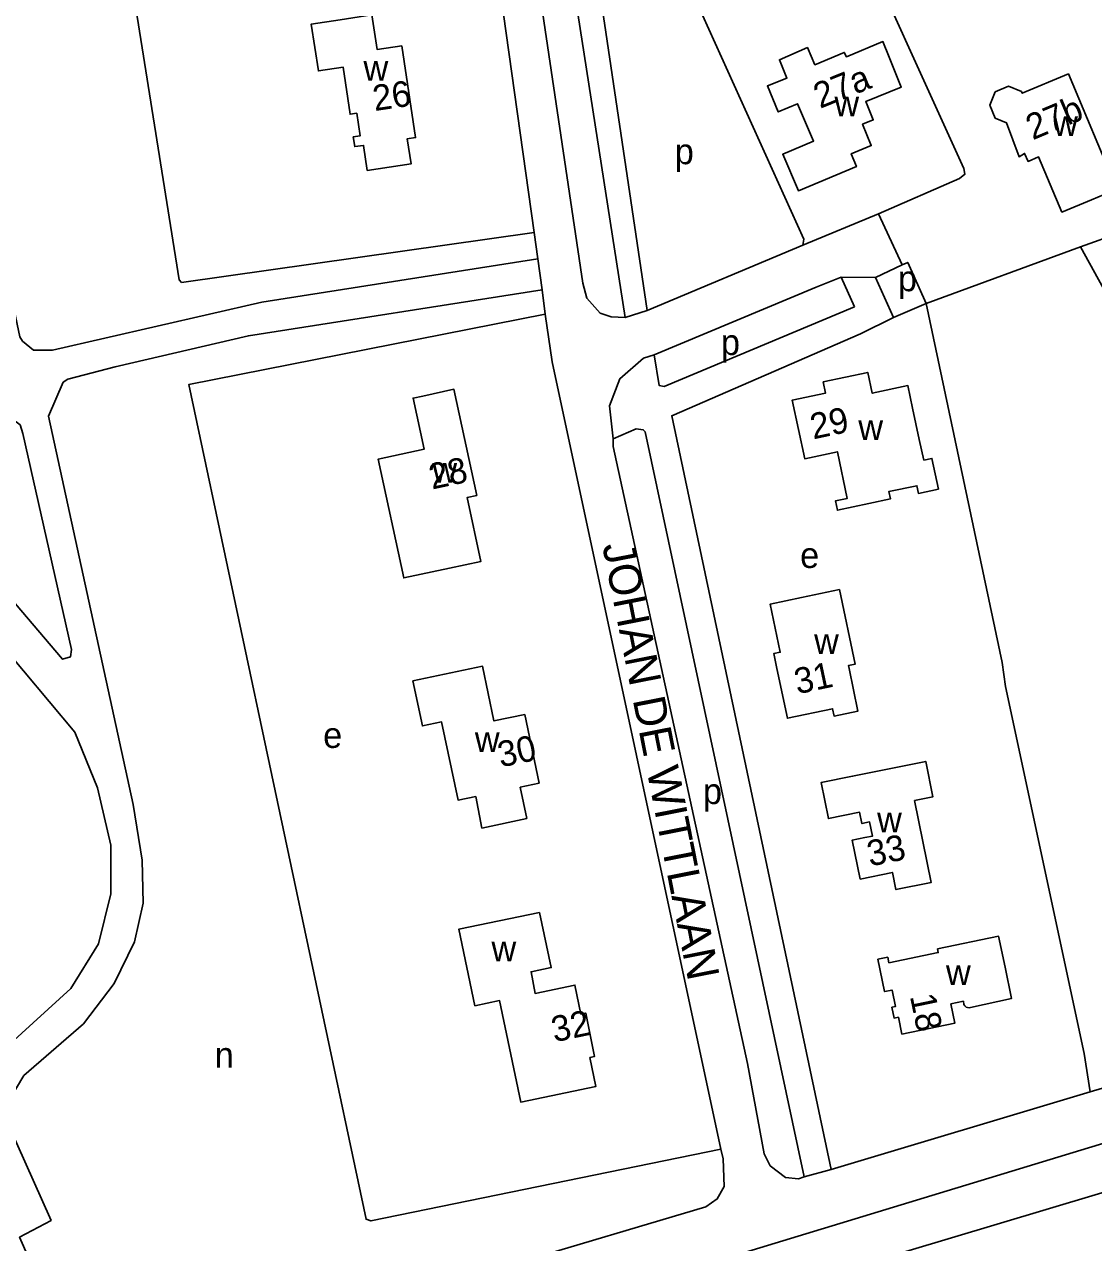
# Model space of a CAD drawing. Extents: x 162427 to 165104, y 384242 to 386287.
# Drawn here: x 163093 to 163259.8, y 384660.4 to 384850.5 of the extents above; entities that cross this region are included whole.
import ezdxf

# ---------------------------------------------------------------- set-up
doc = ezdxf.new("R2010")
doc.units = 0
for name, color, linetype in [('BLT_Basislijn', 7, 'Continuous'), ('BLT_Bebouwing', 7, 'Continuous'), ('BLT_Centroide', 7, 'Continuous'), ('BLT_Huisnummer', 7, 'Continuous'), ('BLT_Straatnaam', 7, 'Continuous')]:
    doc.layers.add(name, color=color, linetype=linetype)

msp = doc.modelspace()

# ---------------------------------------------------------------- linework, layer by layer
at = {"layer": 'BLT_Basislijn'}
for p, q in [((163183.14, 384853.15), (163190.13, 384805.87)), ((163214.41, 384816.06), (163226.25, 384820.99)), ((163226.25, 384820.99), (163229.95, 384812.99)), ((163272.3, 384821.01), (163257.77, 384815.82)), ((163172.53, 384818.04), (163173.11, 384813.94)), ((163214.41, 384816.06), (163190.13, 384805.87)), ((163257.77, 384815.82), (163233.7, 384806.98)), ((163173.75, 384809.11), (163173.11, 384813.94)), ((163229.95, 384812.99), (163225.75, 384811.05)), ((163220.41, 384811.09), (163216.5, 384809.51)), ((163222.52, 384806.47), (163220.41, 384811.09)), ((163220.41, 384811.09), (163225.75, 384811.05)), ((163225.75, 384811.05), (163228.56, 384804.8)), ((163173.75, 384809.11), (163174.24, 384805.3)), ((163191.22, 384798.99), (163216.5, 384809.51)), ((163233.7, 384806.98), (163228.56, 384804.8)), ((163186.69, 384804.78), (163190.13, 384805.87)), ((163228.56, 384804.8), (163223.43, 384802.24)), ((163259.29, 384683.99), (163218.83, 384671.88)), ((163214.64, 384670.69), (163218.83, 384671.88))]:
    msp.add_line(p, q, dxfattribs=at)
for points in [[(163096.13, 384942.44), (163117.13, 384810.65), (163117.49, 384810.25), (163172.53, 384818.04)], [(163050.93, 384936.2), (163059.8, 384917.15), (163081.19, 384854.33), (163092.27, 384801.78), (163092.7, 384801.12), (163094.39, 384799.68), (163097.35, 384799.71), (163130.01, 384807.18), (163173.11, 384813.94)], [(163170.37, 384916.41), (163160.16, 384907.85), (163162.45, 384889.54), (163172.53, 384818.04)], [(163168.17, 384890.67), (163172.94, 384892.49), (163173.27, 384891.04), (163186.69, 384804.78)], [(163168.17, 384890.67), (163180.11, 384810.14), (163180.73, 384807.82), (163182.83, 384805.47), (163184.52, 384804.9), (163186.69, 384804.78)], [(163220.86, 384869.18), (163239.54, 384828.04), (163239.73, 384827.14), (163238.88, 384826.47), (163226.25, 384820.99)], [(163195.79, 384858.55), (163214.6, 384817.02), (163214.41, 384816.06)], [(163257.77, 384815.82), (163266.76, 384799.47), (163279.8, 384763.37), (163279.45, 384759.77), (163282.92, 384750.06)], [(163229.95, 384812.99), (163230.8, 384813.38), (163233.7, 384806.98)], [(163108.98, 384639.22), (163095.67, 384655.26), (163093.6, 384658.14), (163092.22, 384661.28), (163097.14, 384663.91), (163090.44, 384678.95), (163090.22, 384679.4), (163090.73, 384682.91), (163092.86, 384686.5), (163102.18, 384694.61), (163106.98, 384700.87), (163110.13, 384707.4), (163111.48, 384713.41), (163111.35, 384720.12), (163109.94, 384728.83), (163096.72, 384789.39), (163099, 384794.7), (163099.73, 384795.18), (163107.13, 384797.07), (163127.94, 384801.94), (163173.75, 384809.11)], [(163191.22, 384798.99), (163192.02, 384794.18), (163192.79, 384794.03), (163222.52, 384806.47)], [(163259.29, 384683.99), (163258.33, 384689.93), (163246.08, 384747.22), (163245.53, 384750.94), (163233.7, 384806.98)], [(163174.24, 384805.3), (163118.62, 384794.32), (163146.3, 384664.1), (163147.03, 384663.83), (163201.65, 384675.03)], [(163174.24, 384805.3), (163175.33, 384797.88), (163201.65, 384675.03)], [(163223.43, 384802.24), (163193.99, 384789.45), (163218.83, 384671.88)], [(163184.82, 384785.86), (163184.29, 384791.01), (163185.87, 384795.24), (163189.57, 384798.45), (163191.22, 384798.99)], [(163096.42, 384770.31), (163100.32, 384752.97), (163100.16, 384751.84), (163098.9, 384751.48), (163076.13, 384778.24), (163076.13, 384778.56), (163091.11, 384788.94), (163092.32, 384788.02), (163092.73, 384786.68), (163096.42, 384770.31)], [(163184.82, 384785.86), (163188.42, 384787.43), (163189.53, 384787.28), (163189.82, 384786.93), (163214.64, 384670.69)], [(163184.82, 384785.86), (163184.86, 384784.64), (163205.82, 384688.39), (163208.41, 384674.31), (163209.32, 384672.45), (163211.71, 384670.62), (163213.76, 384670.41), (163214.64, 384670.69)], [(163012.17, 384749.92), (163018.54, 384745.93), (163023.78, 384745.4), (163026.2, 384746.24), (163029.99, 384748.27), (163069.58, 384775.01), (163072.76, 384773.61), (163100.84, 384740.09), (163104.4, 384731.41), (163106.44, 384722.47), (163106.47, 384714.87), (163104.56, 384707.08), (163100.24, 384700.1), (163090.82, 384691.53), (163086.85, 384686.27), (163085.32, 384682.91), (163085.27, 384676.74), (163073.47, 384671.67), (163073.06, 384671.19), (163073.24, 384670.09), (163079.58, 384656.16), (163085.64, 384658.33), (163102.64, 384638.92)], [(163350, 384710.67), (163301.55, 384696.57), (163259.29, 384683.99)], [(163299.37, 384679.4), (163298.88, 384681.1), (163296.02, 384683.71), (163294.43, 384684.37), (163291.29, 384684.49), (163287.47, 384683.63), (163269.11, 384678.28), (163166, 384646.92)], [(163299.37, 384679.4), (163290.09, 384676.91), (163162.73, 384638.79), (163164.44, 384633.12)], [(163108.98, 384639.22), (163199.29, 384666.03), (163201.09, 384667.26), (163202.17, 384669.19), (163201.98, 384673.53), (163201.65, 384675.03)]]:
    msp.add_lwpolyline(points, dxfattribs=at)
at = {"layer": 'BLT_Bebouwing'}
msp.add_line((163171.04, 384742.86), (163173.27, 384732.11), dxfattribs=at)
for points in [[(163151.85, 384847.18), (163154, 384832.87), (163152.72, 384832.68), (163153.31, 384828.76), (163146.47, 384827.74), (163145.89, 384831.65), (163144.51, 384831.45), (163144.29, 384832.96), (163145.35, 384833.12), (163144.82, 384836.66), (163143.8, 384836.51), (163142.7, 384843.85), (163138.84, 384843.27), (163137.74, 384850.57), (163142.26, 384851.25), (163147.21, 384851.99), (163148.01, 384846.61), (163151.85, 384847.18)], [(163227.92, 384845.39), (163229.8, 384840.75), (163224.24, 384838.5), (163225.41, 384835.62), (163223.76, 384834.95), (163225.11, 384831.62), (163221.98, 384830.35), (163222.79, 384828.35), (163213.74, 384824.58), (163211.31, 384830.26), (163216.12, 384832.31), (163213.62, 384838.15), (163210.6, 384836.86), (163208.91, 384840.93), (163211.96, 384842.15), (163210.78, 384845), (163215.14, 384846.91), (163216.32, 384844.23), (163220.9, 384846.16), (163221.24, 384845.48), (163226.92, 384847.85), (163227.92, 384845.39)], [(163244.45, 384840), (163246.5, 384840.86), (163248.54, 384840.05), (163248.66, 384839.77), (163255.87, 384842.8), (163263.41, 384824.83), (163259.46, 384823.17)], [(163244.45, 384840), (163243.6, 384837.91), (163244.46, 384835.89), (163246.23, 384835.17), (163248.18, 384829.87), (163249.03, 384830.39), (163249.58, 384829.15), (163251.22, 384829.84), (163254.85, 384821.23), (163259.46, 384823.17)], [(163232.61, 384785.78), (163233.32, 384782.54), (163234.57, 384782.8), (163235.59, 384778.01), (163232.48, 384777.35), (163232.23, 384778.54), (163227.87, 384777.65), (163228.11, 384776.49), (163224.71, 384775.77), (163219.82, 384774.73), (163219.52, 384776.17), (163221.37, 384776.56), (163219.82, 384783.84), (163214.74, 384782.76), (163212.79, 384791.9), (163217.98, 384793.01), (163217.62, 384794.74), (163224.57, 384796.22), (163225.26, 384792.97), (163230.84, 384794.16), (163231.57, 384790.67), (163232.61, 384785.78)], [(163159.31, 384765.69), (163152.17, 384764.16), (163148.19, 384782.7), (163155.33, 384784.23), (163153.62, 384792.22), (163155.12, 384792.54), (163160, 384793.59), (163163.55, 384777.04), (163162.06, 384776.72), (163164.2, 384766.74), (163159.31, 384765.69)], [(163210.39, 384750), (163209.89, 384752.35), (163210.91, 384752.57), (163209.33, 384760.06), (163214.22, 384761.09), (163220.13, 384762.34), (163222.58, 384750.7), (163221.54, 384750.48), (163221.64, 384750)], [(163153.6, 384748.11), (163164.46, 384750.37), (163166.23, 384741.86), (163171.04, 384742.86)], [(163221.64, 384750), (163223.04, 384743.39), (163219.32, 384742.6), (163219.08, 384743.75), (163212.02, 384742.26), (163210.39, 384750)], [(163171.36, 384726.61), (163164.35, 384725.12), (163163.39, 384730.03), (163160.64, 384729.49), (163158.08, 384741.69), (163155.07, 384741.06), (163153.6, 384748.11)], [(163223.39, 384717.18), (163222.15, 384723.25), (163224.1, 384723.65), (163225.31, 384723.89), (163224.86, 384726.09), (163223.65, 384725.84), (163223.3, 384727.59), (163218.43, 384726.6), (163217.29, 384732.22), (163222.19, 384733.21), (163233.62, 384735.53), (163234.74, 384730.01), (163231.88, 384729.43), (163234.46, 384716.66), (163228.95, 384715.54), (163228.41, 384718.2), (163223.39, 384717.18)], [(163173.27, 384732.11), (163170.35, 384731.49), (163171.36, 384726.61)], [(163240.57, 384697.14), (163246.99, 384698.52), (163245.98, 384703.41), (163244.97, 384708.26), (163235.45, 384706.28), (163235.57, 384705.7), (163227.87, 384704.11), (163227.69, 384704.97), (163226.14, 384704.65), (163227.19, 384699.61), (163228.35, 384699.85), (163228.89, 384697.27), (163228.33, 384697.16), (163228.68, 384695.48), (163229.34, 384695.61), (163229.89, 384692.98), (163238.16, 384694.69), (163237.54, 384697.7), (163239.48, 384698.1), (163239.57, 384697.59)], [(163239.57, 384697.59), (163239.71, 384697.37), (163239.91, 384697.21), (163240.15, 384697.12), (163240.4, 384697.1), (163240.57, 384697.14)]]:
    msp.add_lwpolyline(points, dxfattribs=at)
msp.add_lwpolyline([(163173.37, 384711.96), (163160.74, 384709.35), (163163.27, 384697.41), (163167.12, 384698.2), (163170.42, 384682.37), (163182.13, 384684.79), (163181.2, 384689.33), (163181.95, 384689.49), (163180.56, 384696.25), (163179.81, 384696.1), (163178.86, 384700.62), (163172.67, 384699.34), (163172.04, 384702.7), (163175.17, 384703.35)], close=True, dxfattribs=at)

# ---------------------------------------------------------------- texts
at = {"layer": 'BLT_Centroide'}
for s, p in [('w', (163145.88, 384841.72)), ('w', (163219.36, 384836.2)), ('w', (163253.5, 384833.11)), ('p', (163194.45, 384828.71)), ('p', (163229.27, 384808.89)), ('p', (163201.65, 384798.94)), ('w', (163223.09, 384785.67)), ('w', (163156.62, 384779)), ('e', (163214.01, 384765.71)), ('w', (163216.19, 384752.31)), ('e', (163139.59, 384737.63)), ('w', (163163.26, 384736.99)), ('p', (163198.85, 384728.88)), ('w', (163226.02, 384724.47)), ('w', (163165.85, 384704.33)), ('w', (163236.77, 384700.62)), ('n', (163122.67, 384687.72))]:
    msp.add_text(s, height=4, dxfattribs=at).set_placement(p)
at = {"layer": 'BLT_Huisnummer'}
for s, rotation, p in [('27a', 22.0864, (163217.12, 384837.33)), ('26', 8.524, (163147.63, 384836.99)), ('27b', 22.7831, (163250.3, 384832.42)), ('29', 12.0245, (163216.05, 384785.76)), ('28', 12.1063, (163156.57, 384777.94)), ('31', 11.914, (163213.56, 384745.99)), ('30', 11.7739, (163167.28, 384734.58)), ('33', 11.4597, (163224.9, 384719.12)), ('18', 281.7371, (163231.13, 384698.91)), ('32', 11.7739, (163175.66, 384691.69))]:
    msp.add_text(s, height=4, rotation=rotation, dxfattribs=at).set_placement(p)
at = {"layer": 'BLT_Straatnaam'}
msp.add_text('JOHAN DE WITTLAAN', height=5, rotation=281.1578, dxfattribs=at).set_placement((163183.13, 384769.24))

doc.saveas('drawing.dxf')
